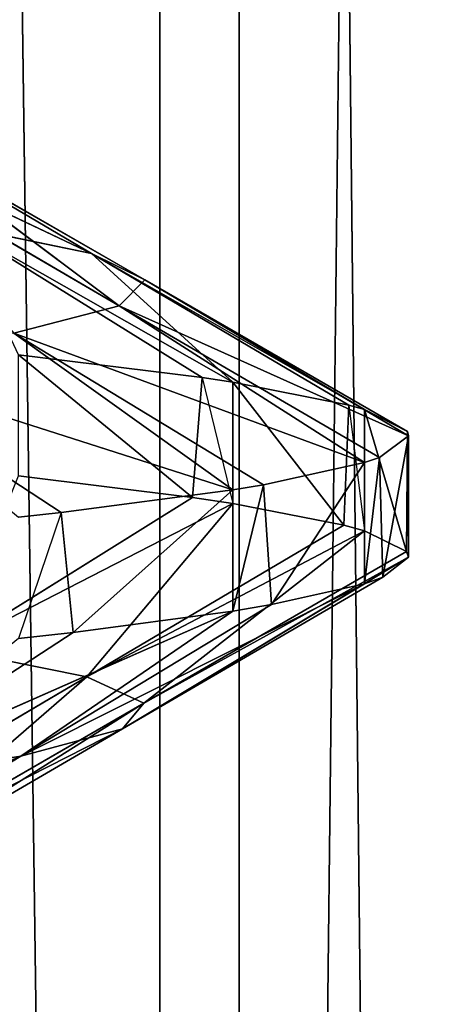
# Model space of a CAD drawing. Extents: x 23.4 to 34.4, y 0.2 to 38.3.
# Tile 514 of 595: x 29.1969 to 29.2395, y 25.9874 to 26.0889. Entities that reach past the tile are written whole.
import ezdxf

# ---------------------------------------------------------------- set-up
doc = ezdxf.new("R2010")
doc.units = 0
doc.header["$LTSCALE"] = 2.54
doc.layers.get('0').update_dxf_attribs({"color": 13, "linetype": 'CONTINUOUS'})

# ---------------------------------------------------------------- blocks, each defined once
blk = doc.blocks.new('SZCZOTKA_DO_WC_MOURO_-_WOL')
at = {"color": 0}
for p, q in [((29.21949, 24.446, 4.77916), (29.18235, 27.1835, 4.82534)), ((29.21949, 24.446, 4.77916), (29.18235, 27.1835, 4.82534)), ((29.21134, 27.1835, 4.38921), (29.21134, 24.446, 4.38921)), ((29.21134, 24.446, 4.38921), (29.24204, 27.1835, 4.43991)), ((29.21134, 24.446, 4.38921), (29.24204, 27.1835, 4.43991)), ((29.21134, 27.1835, 4.38921), (29.21134, 24.446, 4.38921)), ((29.24804, 24.446, 4.72722), (29.21949, 27.1835, 4.77916)), ((29.24804, 24.446, 4.72722), (29.21949, 27.1835, 4.77916)), ((29.21949, 24.446, 4.77916), (29.21949, 27.1835, 4.77916)), ((29.21949, 24.446, 4.77916), (29.21949, 27.1835, 4.77916)), ((29.2043, 26.06479, 4.535), (29.1654, 26.08327, 4.49905)), ((29.2043, 26.06479, 4.535), (29.1654, 26.08327, 4.49905)), ((29.20978, 26.06208, 4.58186), (29.17779, 26.08042, 4.54045)), ((29.2043, 26.06479, 4.535), (29.17779, 26.08042, 4.54045)), ((29.20978, 26.06208, 4.58186), (29.17779, 26.08042, 4.54045)), ((29.2043, 26.06479, 4.535), (29.17779, 26.08042, 4.54045)), ((29.20716, 26.05943, 4.62859), (29.18273, 26.0777, 4.58267)), ((29.20978, 26.06208, 4.58186), (29.18273, 26.0777, 4.58267)), ((29.20716, 26.05943, 4.62859), (29.18273, 26.0777, 4.58267)), ((29.20978, 26.06208, 4.58186), (29.18273, 26.0777, 4.58267)), ((29.20716, 26.05943, 4.62859), (29.18037, 26.07505, 4.62476)), ((29.20716, 26.05943, 4.62859), (29.18037, 26.07505, 4.62476)), ((29.21569, 26.05202, 4.47903), (29.19054, 26.06765, 4.48904)), ((29.19054, 26.06765, 4.48904), (29.21887, 26.05154, 4.48739)), ((29.19054, 26.06765, 4.48904), (29.21887, 26.05154, 4.48739)), ((29.19054, 26.06765, 4.48904), (29.2043, 26.06479, 4.535)), ((29.19054, 26.06765, 4.48904), (29.2043, 26.06479, 4.535)), ((29.21569, 26.05202, 4.47903), (29.19054, 26.06765, 4.48904)), ((29.23081, 26.04917, 4.52954), (29.2043, 26.06479, 4.535)), ((29.2043, 26.06479, 4.535), (29.23241, 26.04872, 4.5379)), ((29.2043, 26.06479, 4.535), (29.23241, 26.04872, 4.5379)), ((29.2043, 26.06479, 4.535), (29.20978, 26.06208, 4.58186)), ((29.2043, 26.06479, 4.535), (29.20978, 26.06208, 4.58186)), ((29.21887, 26.05154, 4.48739), (29.2043, 26.06479, 4.535)), ((29.23081, 26.04917, 4.52954), (29.2043, 26.06479, 4.535)), ((29.21887, 26.05154, 4.48739), (29.2043, 26.06479, 4.535)), ((29.20978, 26.06208, 4.58186), (29.20716, 26.05943, 4.62859)), ((29.20978, 26.06208, 4.58186), (29.20716, 26.05943, 4.62859)), ((29.23683, 26.04645, 4.58106), (29.20978, 26.06208, 4.58186)), ((29.20978, 26.06208, 4.58186), (29.23696, 26.046, 4.59)), ((29.20978, 26.06208, 4.58186), (29.23696, 26.046, 4.59)), ((29.23241, 26.04872, 4.5379), (29.20978, 26.06208, 4.58186)), ((29.23683, 26.04645, 4.58106), (29.20978, 26.06208, 4.58186)), ((29.23241, 26.04872, 4.5379), (29.20978, 26.06208, 4.58186)), ((29.20716, 26.05943, 4.62859), (29.19629, 26.05661, 4.67512)), ((29.20716, 26.05943, 4.62859), (29.19629, 26.05661, 4.67512)), ((29.23395, 26.0438, 4.63242), (29.20716, 26.05943, 4.62859)), ((29.20716, 26.05943, 4.62859), (29.23241, 26.04328, 4.64209)), ((29.20716, 26.05943, 4.62859), (29.23241, 26.04328, 4.64209)), ((29.23696, 26.046, 4.59), (29.20716, 26.05943, 4.62859)), ((29.23395, 26.0438, 4.63242), (29.20716, 26.05943, 4.62859)), ((29.23696, 26.046, 4.59), (29.20716, 26.05943, 4.62859)), ((29.222, 26.04098, 4.68356), (29.19629, 26.05661, 4.67512)), ((29.19629, 26.05661, 4.67512), (29.21887, 26.04046, 4.69261)), ((29.19629, 26.05661, 4.67512), (29.21887, 26.04046, 4.69261)), ((29.23241, 26.04328, 4.64209), (29.19629, 26.05661, 4.67512)), ((29.222, 26.04098, 4.68356), (29.19629, 26.05661, 4.67512)), ((29.23241, 26.04328, 4.64209), (29.19629, 26.05661, 4.67512)), ((29.20116, 26.0381, 4.73214), (29.17732, 26.05373, 4.71931)), ((29.21887, 26.04046, 4.69261), (29.17732, 26.05373, 4.71931)), ((29.20116, 26.0381, 4.73214), (29.17732, 26.05373, 4.71931)), ((29.21887, 26.04046, 4.69261), (29.17732, 26.05373, 4.71931)), ((29.19677, 26.05438, 4.44), (29.21469, 26.03967, 4.47657)), ((29.19677, 26.05438, 4.44), (29.21469, 26.03967, 4.47657)), ((29.19677, 26.05438, 4.44), (29.21569, 26.05202, 4.47903)), ((29.19677, 26.05438, 4.44), (29.21569, 26.05202, 4.47903)), ((29.21569, 26.05202, 4.47903), (29.21469, 26.03967, 4.47657)), ((29.21569, 26.05202, 4.47903), (29.21469, 26.03967, 4.47657)), ((29.21569, 26.05202, 4.47903), (29.21887, 26.03904, 4.48739)), ((29.21569, 26.05202, 4.47903), (29.21887, 26.05154, 4.48739)), ((29.21887, 26.05154, 4.48739), (29.21887, 26.03904, 4.48739)), ((29.21887, 26.05154, 4.48739), (29.23027, 26.03681, 4.52697)), ((29.21887, 26.05154, 4.48739), (29.23027, 26.03681, 4.52697)), ((29.21887, 26.05154, 4.48739), (29.23081, 26.04917, 4.52954)), ((29.21887, 26.05154, 4.48739), (29.23081, 26.04917, 4.52954)), ((29.23081, 26.04917, 4.52954), (29.23027, 26.03681, 4.52697)), ((29.23081, 26.04917, 4.52954), (29.23027, 26.03681, 4.52697)), ((29.23081, 26.04917, 4.52954), (29.23241, 26.03622, 4.5379)), ((29.23081, 26.04917, 4.52954), (29.23241, 26.04872, 4.5379)), ((29.23241, 26.04872, 4.5379), (29.23241, 26.03622, 4.5379)), ((29.23241, 26.04872, 4.5379), (29.23674, 26.03408, 4.5785)), ((29.23241, 26.04872, 4.5379), (29.23674, 26.03408, 4.5785)), ((29.23241, 26.04872, 4.5379), (29.23683, 26.04645, 4.58106)), ((29.23241, 26.04872, 4.5379), (29.23683, 26.04645, 4.58106)), ((29.23696, 26.046, 4.59), (29.23395, 26.0438, 4.63242)), ((29.23696, 26.046, 4.59), (29.23395, 26.0438, 4.63242)), ((29.23696, 26.046, 4.59), (29.23431, 26.03144, 4.62984)), ((29.23696, 26.046, 4.59), (29.23431, 26.03144, 4.62984)), ((29.23683, 26.04645, 4.58106), (29.23674, 26.03408, 4.5785)), ((29.23683, 26.04645, 4.58106), (29.23674, 26.03408, 4.5785)), ((29.23683, 26.04645, 4.58106), (29.23696, 26.0335, 4.59)), ((29.23683, 26.04645, 4.58106), (29.23696, 26.0335, 4.59)), ((29.23683, 26.04645, 4.58106), (29.23696, 26.046, 4.59)), ((29.23683, 26.04645, 4.58106), (29.23696, 26.046, 4.59)), ((29.23696, 26.046, 4.59), (29.23696, 26.0335, 4.59)), ((29.23696, 26.046, 4.59), (29.23696, 26.0335, 4.59)), ((29.23395, 26.0438, 4.63242), (29.23241, 26.03078, 4.64209)), ((29.23395, 26.0438, 4.63242), (29.23241, 26.03078, 4.64209)), ((29.23395, 26.0438, 4.63242), (29.23241, 26.04328, 4.64209)), ((29.23395, 26.0438, 4.63242), (29.23241, 26.04328, 4.64209)), ((29.23395, 26.0438, 4.63242), (29.23431, 26.03144, 4.62984)), ((29.23395, 26.0438, 4.63242), (29.23431, 26.03144, 4.62984)), ((29.23241, 26.04328, 4.64209), (29.222, 26.04098, 4.68356)), ((29.23241, 26.04328, 4.64209), (29.222, 26.04098, 4.68356)), ((29.23241, 26.04328, 4.64209), (29.22282, 26.02863, 4.68104)), ((29.23241, 26.04328, 4.64209), (29.22282, 26.02863, 4.68104)), ((29.23241, 26.04328, 4.64209), (29.23241, 26.03078, 4.64209)), ((29.23241, 26.04328, 4.64209), (29.23241, 26.03078, 4.64209)), ((29.21469, 26.03967, 4.47657), (29.19677, 26.04188, 4.44)), ((29.21469, 26.03967, 4.47657), (29.19677, 26.04188, 4.44)), ((29.222, 26.04098, 4.68356), (29.21887, 26.02796, 4.69261)), ((29.222, 26.04098, 4.68356), (29.21887, 26.02796, 4.69261)), ((29.222, 26.04098, 4.68356), (29.21887, 26.04046, 4.69261)), ((29.222, 26.04098, 4.68356), (29.21887, 26.04046, 4.69261)), ((29.222, 26.04098, 4.68356), (29.22282, 26.02863, 4.68104)), ((29.222, 26.04098, 4.68356), (29.22282, 26.02863, 4.68104)), ((29.21469, 26.03967, 4.47657), (29.18964, 26.02404, 4.4868)), ((29.21469, 26.03967, 4.47657), (29.18964, 26.02404, 4.4868)), ((29.21887, 26.04046, 4.69261), (29.20116, 26.0381, 4.73214)), ((29.21887, 26.04046, 4.69261), (29.20116, 26.0381, 4.73214)), ((29.21887, 26.04046, 4.69261), (29.2024, 26.02575, 4.7298)), ((29.21887, 26.04046, 4.69261), (29.2024, 26.02575, 4.7298)), ((29.21887, 26.03904, 4.48739), (29.21469, 26.03967, 4.47657)), ((29.21887, 26.03904, 4.48739), (29.21469, 26.03967, 4.47657)), ((29.21887, 26.04046, 4.69261), (29.21887, 26.02796, 4.69261)), ((29.21887, 26.04046, 4.69261), (29.21887, 26.02796, 4.69261)), ((29.18964, 26.02404, 4.4868), (29.21887, 26.03904, 4.48739)), ((29.18964, 26.02404, 4.4868), (29.21887, 26.03904, 4.48739)), ((29.21887, 26.03904, 4.48739), (29.20381, 26.02118, 4.53266)), ((29.21887, 26.03904, 4.48739), (29.20381, 26.02118, 4.53266)), ((29.23027, 26.03681, 4.52697), (29.21887, 26.03904, 4.48739)), ((29.23027, 26.03681, 4.52697), (29.21887, 26.03904, 4.48739)), ((29.20116, 26.0381, 4.73214), (29.19677, 26.02512, 4.74)), ((29.20116, 26.0381, 4.73214), (29.19677, 26.03762, 4.74)), ((29.20116, 26.0381, 4.73214), (29.2024, 26.02575, 4.7298)), ((29.20116, 26.0381, 4.73214), (29.2024, 26.02575, 4.7298)), ((29.23027, 26.03681, 4.52697), (29.20381, 26.02118, 4.53266)), ((29.23027, 26.03681, 4.52697), (29.20381, 26.02118, 4.53266)), ((29.23241, 26.03622, 4.5379), (29.23027, 26.03681, 4.52697)), ((29.23241, 26.03622, 4.5379), (29.23027, 26.03681, 4.52697)), ((29.20381, 26.02118, 4.53266), (29.23241, 26.03622, 4.5379)), ((29.20381, 26.02118, 4.53266), (29.23241, 26.03622, 4.5379)), ((29.23241, 26.03622, 4.5379), (29.2097, 26.01846, 4.57953)), ((29.23241, 26.03622, 4.5379), (29.2097, 26.01846, 4.57953)), ((29.23674, 26.03408, 4.5785), (29.23241, 26.03622, 4.5379)), ((29.23674, 26.03408, 4.5785), (29.23241, 26.03622, 4.5379)), ((29.23696, 26.0335, 4.59), (29.20748, 26.01581, 4.62624)), ((29.23696, 26.0335, 4.59), (29.20748, 26.01581, 4.62624)), ((29.23674, 26.03408, 4.5785), (29.2097, 26.01846, 4.57953)), ((29.23674, 26.03408, 4.5785), (29.2097, 26.01846, 4.57953)), ((29.2097, 26.01846, 4.57953), (29.23696, 26.0335, 4.59)), ((29.2097, 26.01846, 4.57953), (29.23696, 26.0335, 4.59)), ((29.23431, 26.03144, 4.62984), (29.23696, 26.0335, 4.59)), ((29.23431, 26.03144, 4.62984), (29.23696, 26.0335, 4.59)), ((29.23696, 26.0335, 4.59), (29.23674, 26.03408, 4.5785)), ((29.23696, 26.0335, 4.59), (29.23674, 26.03408, 4.5785)), ((29.23431, 26.03144, 4.62984), (29.20748, 26.01581, 4.62624)), ((29.23431, 26.03144, 4.62984), (29.20748, 26.01581, 4.62624)), ((29.23241, 26.03078, 4.64209), (29.23431, 26.03144, 4.62984)), ((29.23241, 26.03078, 4.64209), (29.23431, 26.03144, 4.62984)), ((29.23241, 26.03078, 4.64209), (29.19703, 26.013, 4.67283)), ((29.23241, 26.03078, 4.64209), (29.19703, 26.013, 4.67283)), ((29.20748, 26.01581, 4.62624), (29.23241, 26.03078, 4.64209)), ((29.20748, 26.01581, 4.62624), (29.23241, 26.03078, 4.64209)), ((29.22282, 26.02863, 4.68104), (29.23241, 26.03078, 4.64209)), ((29.22282, 26.02863, 4.68104), (29.23241, 26.03078, 4.64209)), ((29.22282, 26.02863, 4.68104), (29.19703, 26.013, 4.67283)), ((29.22282, 26.02863, 4.68104), (29.19703, 26.013, 4.67283)), ((29.21887, 26.02796, 4.69261), (29.22282, 26.02863, 4.68104)), ((29.21887, 26.02796, 4.69261), (29.22282, 26.02863, 4.68104)), ((29.21887, 26.02796, 4.69261), (29.17845, 26.01012, 4.71719)), ((29.21887, 26.02796, 4.69261), (29.17845, 26.01012, 4.71719)), ((29.19703, 26.013, 4.67283), (29.21887, 26.02796, 4.69261)), ((29.19703, 26.013, 4.67283), (29.21887, 26.02796, 4.69261)), ((29.2024, 26.02575, 4.7298), (29.21887, 26.02796, 4.69261)), ((29.2024, 26.02575, 4.7298), (29.21887, 26.02796, 4.69261)), ((29.2024, 26.02575, 4.7298), (29.17845, 26.01012, 4.71719)), ((29.2024, 26.02575, 4.7298), (29.17845, 26.01012, 4.71719)), ((29.19677, 26.02512, 4.74), (29.2024, 26.02575, 4.7298)), ((29.19677, 26.02512, 4.74), (29.2024, 26.02575, 4.7298)), ((29.20381, 26.02118, 4.53266), (29.18964, 26.02404, 4.4868)), ((29.20381, 26.02118, 4.53266), (29.18964, 26.02404, 4.4868)), ((29.20381, 26.02118, 4.53266), (29.17735, 26.00556, 4.53834)), ((29.20381, 26.02118, 4.53266), (29.17735, 26.00556, 4.53834)), ((29.20381, 26.02118, 4.53266), (29.18266, 26.00283, 4.58057)), ((29.20381, 26.02118, 4.53266), (29.18266, 26.00283, 4.58057)), ((29.2097, 26.01846, 4.57953), (29.20381, 26.02118, 4.53266)), ((29.2097, 26.01846, 4.57953), (29.20381, 26.02118, 4.53266)), ((29.2097, 26.01846, 4.57953), (29.18066, 26.00019, 4.62265)), ((29.2097, 26.01846, 4.57953), (29.18066, 26.00019, 4.62265)), ((29.2097, 26.01846, 4.57953), (29.18266, 26.00283, 4.58057)), ((29.2097, 26.01846, 4.57953), (29.18266, 26.00283, 4.58057)), ((29.20748, 26.01581, 4.62624), (29.2097, 26.01846, 4.57953)), ((29.20748, 26.01581, 4.62624), (29.2097, 26.01846, 4.57953)), ((29.20748, 26.01581, 4.62624), (29.17124, 25.99738, 4.66461)), ((29.20748, 26.01581, 4.62624), (29.17124, 25.99738, 4.66461)), ((29.20748, 26.01581, 4.62624), (29.18066, 26.00019, 4.62265)), ((29.20748, 26.01581, 4.62624), (29.18066, 26.00019, 4.62265)), ((29.19703, 26.013, 4.67283), (29.20748, 26.01581, 4.62624)), ((29.19703, 26.013, 4.67283), (29.20748, 26.01581, 4.62624)), ((29.19703, 26.013, 4.67283), (29.15451, 25.9945, 4.70458)), ((29.19703, 26.013, 4.67283), (29.15451, 25.9945, 4.70458)), ((29.19703, 26.013, 4.67283), (29.17124, 25.99738, 4.66461)), ((29.19703, 26.013, 4.67283), (29.17124, 25.99738, 4.66461)), ((29.17845, 26.01012, 4.71719), (29.19703, 26.013, 4.67283)), ((29.17845, 26.01012, 4.71719), (29.19703, 26.013, 4.67283))]:
    blk.add_line(p, q, dxfattribs=at)
mesh = blk.add_polyface(dxfattribs=at)
corners = [(34.43696, 37.7835, 8.99), (23.43696, 0.7835, 8.99), (23.43696, 37.7835, 8.99)]
mesh.append_faces([[corners[k] for k in face] for face in [(0, 1, 2)]], dxfattribs={"color": 0})
mesh = blk.add_polyface(dxfattribs=at)
corners = [(34.43696, 37.7835, 8.99), (33.93696, 0.2835, 8.99), (23.43696, 0.7835, 8.99)]
mesh.append_faces([[corners[k] for k in face] for face in [(0, 1, 2)]], dxfattribs={"color": 0})
mesh = blk.add_polyface(dxfattribs=at)
corners = [(34.43696, 37.7835, 9.19), (23.43696, 37.7835, 9.19), (34.43696, 0.7835, 9.19)]
mesh.append_faces([[corners[k] for k in face] for face in [(0, 1, 2)]], dxfattribs={"color": 0})
mesh = blk.add_polyface(dxfattribs=at)
corners = [(34.43696, 0.7835, 9.19), (23.43696, 37.7835, 9.19), (23.43696, 0.7835, 9.19)]
mesh.append_faces([[corners[k] for k in face] for face in [(0, 1, 2)]], dxfattribs={"color": 0})
mesh = blk.add_polyface(dxfattribs=at)
corners = [(29.25984, 24.4335, 3.85805), (29.12784, 24.4335, 3.8131), (29.25984, 36.3335, 3.85805)]
mesh.append_faces([[corners[k] for k in face] for face in [(0, 1, 2)]], dxfattribs={"color": 0})
mesh = blk.add_polyface(dxfattribs=at)
corners = [(29.25984, 36.3335, 3.85805), (29.12784, 24.4335, 3.8131), (29.12784, 36.3335, 3.8131)]
mesh.append_faces([[corners[k] for k in face] for face in [(0, 1, 2)]], dxfattribs={"color": 0})
mesh = blk.add_polyface(dxfattribs=at)
corners = [(29.29012, 24.4335, 5.30783), (29.16011, 36.3335, 5.35825), (29.16011, 24.4335, 5.35825)]
mesh.append_faces([[corners[k] for k in face] for face in [(0, 1, 2)]], dxfattribs={"color": 0})
mesh = blk.add_polyface(dxfattribs=at)
corners = [(29.29012, 36.3335, 5.30783), (29.16011, 36.3335, 5.35825), (29.29012, 24.4335, 5.30783)]
mesh.append_faces([[corners[k] for k in face] for face in [(0, 1, 2)]], dxfattribs={"color": 0})
mesh = blk.add_polyface(dxfattribs=at)
corners = [(29.17231, 27.1835, 4.34462), (29.17231, 24.446, 4.34462), (29.21134, 27.1835, 4.38921)]
mesh.append_faces([[corners[k] for k in face] for face in [(0, 1, 2)]], dxfattribs={"color": 0})
mesh = blk.add_polyface(dxfattribs=at)
corners = [(29.21134, 27.1835, 4.38921), (29.17231, 24.446, 4.34462), (29.21134, 24.446, 4.38921)]
mesh.append_faces([[corners[k] for k in face] for face in [(0, 1, 2)]], dxfattribs={"color": 0})
mesh = blk.add_polyface(dxfattribs=at)
corners = [(29.21949, 27.1835, 4.77916), (29.21949, 24.446, 4.77916), (29.18235, 27.1835, 4.82534)]
mesh.append_faces([[corners[k] for k in face] for face in [(0, 1, 2)]], dxfattribs={"color": 0})
mesh = blk.add_polyface(dxfattribs=at)
corners = [(29.18235, 27.1835, 4.82534), (29.21949, 24.446, 4.77916), (29.18235, 24.446, 4.82534)]
mesh.append_faces([[corners[k] for k in face] for face in [(0, 1, 2)]], dxfattribs={"color": 0})
mesh = blk.add_polyface(dxfattribs=at)
corners = [(29.21134, 27.1835, 4.38921), (29.21134, 24.446, 4.38921), (29.24204, 27.1835, 4.43991)]
mesh.append_faces([[corners[k] for k in face] for face in [(0, 1, 2)]], dxfattribs={"color": 0})
mesh = blk.add_polyface(dxfattribs=at)
corners = [(29.24204, 27.1835, 4.43991), (29.21134, 24.446, 4.38921), (29.24204, 24.446, 4.43991)]
mesh.append_faces([[corners[k] for k in face] for face in [(0, 1, 2)]], dxfattribs={"color": 0})
mesh = blk.add_polyface(dxfattribs=at)
corners = [(29.24804, 27.1835, 4.72722), (29.24804, 24.446, 4.72722), (29.21949, 27.1835, 4.77916)]
mesh.append_faces([[corners[k] for k in face] for face in [(0, 1, 2)]], dxfattribs={"color": 0})
mesh = blk.add_polyface(dxfattribs=at)
corners = [(29.21949, 27.1835, 4.77916), (29.24804, 24.446, 4.72722), (29.21949, 24.446, 4.77916)]
mesh.append_faces([[corners[k] for k in face] for face in [(0, 1, 2)]], dxfattribs={"color": 0})
mesh = blk.add_polyface(dxfattribs=at)
corners = [(29.17779, 26.08042, 4.54045), (29.2043, 26.06479, 4.535), (29.1654, 26.08327, 4.49905)]
mesh.append_faces([[corners[k] for k in face] for face in [(0, 1, 2)]], dxfattribs={"color": 0})
mesh = blk.add_polyface(dxfattribs=at)
corners = [(29.2043, 26.06479, 4.535), (29.19054, 26.06765, 4.48904), (29.1654, 26.08327, 4.49905)]
mesh.append_faces([[corners[k] for k in face] for face in [(0, 1, 2)]], dxfattribs={"color": 0})
mesh = blk.add_polyface(dxfattribs=at)
corners = [(29.18273, 26.0777, 4.58267), (29.20978, 26.06208, 4.58186), (29.17779, 26.08042, 4.54045)]
mesh.append_faces([[corners[k] for k in face] for face in [(0, 1, 2)]], dxfattribs={"color": 0})
mesh = blk.add_polyface(dxfattribs=at)
corners = [(29.20978, 26.06208, 4.58186), (29.2043, 26.06479, 4.535), (29.17779, 26.08042, 4.54045)]
mesh.append_faces([[corners[k] for k in face] for face in [(0, 1, 2)]], dxfattribs={"color": 0})
mesh = blk.add_polyface(dxfattribs=at)
corners = [(29.20716, 26.05943, 4.62859), (29.18273, 26.0777, 4.58267), (29.18037, 26.07505, 4.62476)]
mesh.append_faces([[corners[k] for k in face] for face in [(0, 1, 2)]], dxfattribs={"color": 0})
mesh = blk.add_polyface(dxfattribs=at)
corners = [(29.20716, 26.05943, 4.62859), (29.20978, 26.06208, 4.58186), (29.18273, 26.0777, 4.58267)]
mesh.append_faces([[corners[k] for k in face] for face in [(0, 1, 2)]], dxfattribs={"color": 0})
mesh = blk.add_polyface(dxfattribs=at)
corners = [(29.19629, 26.05661, 4.67512), (29.20716, 26.05943, 4.62859), (29.18037, 26.07505, 4.62476)]
mesh.append_faces([[corners[k] for k in face] for face in [(0, 1, 2)]], dxfattribs={"color": 0})
mesh = blk.add_polyface(dxfattribs=at)
corners = [(29.19054, 26.06765, 4.48904), (29.21887, 26.05154, 4.48739), (29.21569, 26.05202, 4.47903)]
mesh.append_faces([[corners[k] for k in face] for face in [(0, 1, 2)]], dxfattribs={"color": 0})
mesh = blk.add_polyface(dxfattribs=at)
corners = [(29.2043, 26.06479, 4.535), (29.21887, 26.05154, 4.48739), (29.19054, 26.06765, 4.48904)]
mesh.append_faces([[corners[k] for k in face] for face in [(0, 1, 2)]], dxfattribs={"color": 0})
mesh = blk.add_polyface(dxfattribs=at)
corners = [(29.19054, 26.06765, 4.48904), (29.21569, 26.05202, 4.47903), (29.19677, 26.05438, 4.44)]
mesh.append_faces([[corners[k] for k in face] for face in [(0, 1, 2)]], dxfattribs={"color": 0})
mesh = blk.add_polyface(dxfattribs=at)
corners = [(29.23241, 26.04872, 4.5379), (29.23081, 26.04917, 4.52954), (29.2043, 26.06479, 4.535)]
mesh.append_faces([[corners[k] for k in face] for face in [(0, 1, 2)]], dxfattribs={"color": 0})
mesh = blk.add_polyface(dxfattribs=at)
corners = [(29.20978, 26.06208, 4.58186), (29.23241, 26.04872, 4.5379), (29.2043, 26.06479, 4.535)]
mesh.append_faces([[corners[k] for k in face] for face in [(0, 1, 2)]], dxfattribs={"color": 0})
mesh = blk.add_polyface(dxfattribs=at)
corners = [(29.2043, 26.06479, 4.535), (29.23081, 26.04917, 4.52954), (29.21887, 26.05154, 4.48739)]
mesh.append_faces([[corners[k] for k in face] for face in [(0, 1, 2)]], dxfattribs={"color": 0})
mesh = blk.add_polyface(dxfattribs=at)
corners = [(29.20716, 26.05943, 4.62859), (29.23696, 26.046, 4.59), (29.20978, 26.06208, 4.58186)]
mesh.append_faces([[corners[k] for k in face] for face in [(0, 1, 2)]], dxfattribs={"color": 0})
mesh = blk.add_polyface(dxfattribs=at)
corners = [(29.23696, 26.046, 4.59), (29.23683, 26.04645, 4.58106), (29.20978, 26.06208, 4.58186)]
mesh.append_faces([[corners[k] for k in face] for face in [(0, 1, 2)]], dxfattribs={"color": 0})
mesh = blk.add_polyface(dxfattribs=at)
corners = [(29.20978, 26.06208, 4.58186), (29.23683, 26.04645, 4.58106), (29.23241, 26.04872, 4.5379)]
mesh.append_faces([[corners[k] for k in face] for face in [(0, 1, 2)]], dxfattribs={"color": 0})
mesh = blk.add_polyface(dxfattribs=at)
corners = [(29.19629, 26.05661, 4.67512), (29.23241, 26.04328, 4.64209), (29.20716, 26.05943, 4.62859)]
mesh.append_faces([[corners[k] for k in face] for face in [(0, 1, 2)]], dxfattribs={"color": 0})
mesh = blk.add_polyface(dxfattribs=at)
corners = [(29.23241, 26.04328, 4.64209), (29.23395, 26.0438, 4.63242), (29.20716, 26.05943, 4.62859)]
mesh.append_faces([[corners[k] for k in face] for face in [(0, 1, 2)]], dxfattribs={"color": 0})
mesh = blk.add_polyface(dxfattribs=at)
corners = [(29.23395, 26.0438, 4.63242), (29.23696, 26.046, 4.59), (29.20716, 26.05943, 4.62859)]
mesh.append_faces([[corners[k] for k in face] for face in [(0, 1, 2)]], dxfattribs={"color": 0})
mesh = blk.add_polyface(dxfattribs=at)
corners = [(29.17732, 26.05373, 4.71931), (29.21887, 26.04046, 4.69261), (29.19629, 26.05661, 4.67512)]
mesh.append_faces([[corners[k] for k in face] for face in [(0, 1, 2)]], dxfattribs={"color": 0})
mesh = blk.add_polyface(dxfattribs=at)
corners = [(29.21887, 26.04046, 4.69261), (29.222, 26.04098, 4.68356), (29.19629, 26.05661, 4.67512)]
mesh.append_faces([[corners[k] for k in face] for face in [(0, 1, 2)]], dxfattribs={"color": 0})
mesh = blk.add_polyface(dxfattribs=at)
corners = [(29.222, 26.04098, 4.68356), (29.23241, 26.04328, 4.64209), (29.19629, 26.05661, 4.67512)]
mesh.append_faces([[corners[k] for k in face] for face in [(0, 1, 2)]], dxfattribs={"color": 0})
mesh = blk.add_polyface(dxfattribs=at)
corners = [(29.19677, 26.03762, 4.74), (29.20116, 26.0381, 4.73214), (29.17732, 26.05373, 4.71931)]
mesh.append_faces([[corners[k] for k in face] for face in [(0, 1, 2)]], dxfattribs={"color": 0})
mesh = blk.add_polyface(dxfattribs=at)
corners = [(29.20116, 26.0381, 4.73214), (29.21887, 26.04046, 4.69261), (29.17732, 26.05373, 4.71931)]
mesh.append_faces([[corners[k] for k in face] for face in [(0, 1, 2)]], dxfattribs={"color": 0})
mesh = blk.add_polyface(dxfattribs=at)
corners = [(29.19677, 26.05438, 4.44), (29.21469, 26.03967, 4.47657), (29.19677, 26.04188, 4.44)]
mesh.append_faces([[corners[k] for k in face] for face in [(0, 1, 2)]], dxfattribs={"color": 0})
mesh = blk.add_polyface(dxfattribs=at)
corners = [(29.19677, 26.05438, 4.44), (29.21569, 26.05202, 4.47903), (29.21469, 26.03967, 4.47657)]
mesh.append_faces([[corners[k] for k in face] for face in [(0, 1, 2)]], dxfattribs={"color": 0})
mesh = blk.add_polyface(dxfattribs=at)
corners = [(29.21569, 26.05202, 4.47903), (29.21887, 26.03904, 4.48739), (29.21469, 26.03967, 4.47657)]
mesh.append_faces([[corners[k] for k in face] for face in [(0, 1, 2)]], dxfattribs={"color": 0})
mesh = blk.add_polyface(dxfattribs=at)
corners = [(29.21887, 26.05154, 4.48739), (29.23027, 26.03681, 4.52697), (29.21887, 26.03904, 4.48739)]
mesh.append_faces([[corners[k] for k in face] for face in [(0, 1, 2)]], dxfattribs={"color": 0})
mesh = blk.add_polyface(dxfattribs=at)
corners = [(29.21887, 26.05154, 4.48739), (29.23081, 26.04917, 4.52954), (29.23027, 26.03681, 4.52697)]
mesh.append_faces([[corners[k] for k in face] for face in [(0, 1, 2)]], dxfattribs={"color": 0})
mesh = blk.add_polyface(dxfattribs=at)
corners = [(29.23081, 26.04917, 4.52954), (29.23241, 26.03622, 4.5379), (29.23027, 26.03681, 4.52697)]
mesh.append_faces([[corners[k] for k in face] for face in [(0, 1, 2)]], dxfattribs={"color": 0})
mesh = blk.add_polyface(dxfattribs=at)
corners = [(29.23241, 26.04872, 4.5379), (29.23674, 26.03408, 4.5785), (29.23241, 26.03622, 4.5379)]
mesh.append_faces([[corners[k] for k in face] for face in [(0, 1, 2)]], dxfattribs={"color": 0})
mesh = blk.add_polyface(dxfattribs=at)
corners = [(29.23241, 26.04872, 4.5379), (29.23683, 26.04645, 4.58106), (29.23674, 26.03408, 4.5785)]
mesh.append_faces([[corners[k] for k in face] for face in [(0, 1, 2)]], dxfattribs={"color": 0})
mesh = blk.add_polyface(dxfattribs=at)
corners = [(29.23696, 26.046, 4.59), (29.23395, 26.0438, 4.63242), (29.23431, 26.03144, 4.62984)]
mesh.append_faces([[corners[k] for k in face] for face in [(0, 1, 2)]], dxfattribs={"color": 0})
mesh = blk.add_polyface(dxfattribs=at)
corners = [(29.23696, 26.046, 4.59), (29.23431, 26.03144, 4.62984), (29.23696, 26.0335, 4.59)]
mesh.append_faces([[corners[k] for k in face] for face in [(0, 1, 2)]], dxfattribs={"color": 0})
mesh = blk.add_polyface(dxfattribs=at)
corners = [(29.23683, 26.04645, 4.58106), (29.23696, 26.0335, 4.59), (29.23674, 26.03408, 4.5785)]
mesh.append_faces([[corners[k] for k in face] for face in [(0, 1, 2)]], dxfattribs={"color": 0})
mesh = blk.add_polyface(dxfattribs=at)
corners = [(29.23683, 26.04645, 4.58106), (29.23696, 26.046, 4.59), (29.23696, 26.0335, 4.59)]
mesh.append_faces([[corners[k] for k in face] for face in [(0, 1, 2)]], dxfattribs={"color": 0})
mesh = blk.add_polyface(dxfattribs=at)
corners = [(29.23395, 26.0438, 4.63242), (29.23241, 26.03078, 4.64209), (29.23431, 26.03144, 4.62984)]
mesh.append_faces([[corners[k] for k in face] for face in [(0, 1, 2)]], dxfattribs={"color": 0})
mesh = blk.add_polyface(dxfattribs=at)
corners = [(29.23395, 26.0438, 4.63242), (29.23241, 26.04328, 4.64209), (29.23241, 26.03078, 4.64209)]
mesh.append_faces([[corners[k] for k in face] for face in [(0, 1, 2)]], dxfattribs={"color": 0})
mesh = blk.add_polyface(dxfattribs=at)
corners = [(29.23241, 26.04328, 4.64209), (29.222, 26.04098, 4.68356), (29.22282, 26.02863, 4.68104)]
mesh.append_faces([[corners[k] for k in face] for face in [(0, 1, 2)]], dxfattribs={"color": 0})
mesh = blk.add_polyface(dxfattribs=at)
corners = [(29.23241, 26.04328, 4.64209), (29.22282, 26.02863, 4.68104), (29.23241, 26.03078, 4.64209)]
mesh.append_faces([[corners[k] for k in face] for face in [(0, 1, 2)]], dxfattribs={"color": 0})
mesh = blk.add_polyface(dxfattribs=at)
corners = [(29.18964, 26.02404, 4.4868), (29.19677, 26.04188, 4.44), (29.21469, 26.03967, 4.47657)]
mesh.append_faces([[corners[k] for k in face] for face in [(0, 1, 2)]], dxfattribs={"color": 0})
mesh = blk.add_polyface(dxfattribs=at)
corners = [(29.222, 26.04098, 4.68356), (29.21887, 26.02796, 4.69261), (29.22282, 26.02863, 4.68104)]
mesh.append_faces([[corners[k] for k in face] for face in [(0, 1, 2)]], dxfattribs={"color": 0})
mesh = blk.add_polyface(dxfattribs=at)
corners = [(29.222, 26.04098, 4.68356), (29.21887, 26.04046, 4.69261), (29.21887, 26.02796, 4.69261)]
mesh.append_faces([[corners[k] for k in face] for face in [(0, 1, 2)]], dxfattribs={"color": 0})
mesh = blk.add_polyface(dxfattribs=at)
corners = [(29.21887, 26.03904, 4.48739), (29.18964, 26.02404, 4.4868), (29.21469, 26.03967, 4.47657)]
mesh.append_faces([[corners[k] for k in face] for face in [(0, 1, 2)]], dxfattribs={"color": 0})
mesh = blk.add_polyface(dxfattribs=at)
corners = [(29.21887, 26.04046, 4.69261), (29.20116, 26.0381, 4.73214), (29.2024, 26.02575, 4.7298)]
mesh.append_faces([[corners[k] for k in face] for face in [(0, 1, 2)]], dxfattribs={"color": 0})
mesh = blk.add_polyface(dxfattribs=at)
corners = [(29.21887, 26.04046, 4.69261), (29.2024, 26.02575, 4.7298), (29.21887, 26.02796, 4.69261)]
mesh.append_faces([[corners[k] for k in face] for face in [(0, 1, 2)]], dxfattribs={"color": 0})
mesh = blk.add_polyface(dxfattribs=at)
corners = [(29.20381, 26.02118, 4.53266), (29.18964, 26.02404, 4.4868), (29.21887, 26.03904, 4.48739)]
mesh.append_faces([[corners[k] for k in face] for face in [(0, 1, 2)]], dxfattribs={"color": 0})
mesh = blk.add_polyface(dxfattribs=at)
corners = [(29.20381, 26.02118, 4.53266), (29.21887, 26.03904, 4.48739), (29.23027, 26.03681, 4.52697)]
mesh.append_faces([[corners[k] for k in face] for face in [(0, 1, 2)]], dxfattribs={"color": 0})
mesh = blk.add_polyface(dxfattribs=at)
corners = [(29.20116, 26.0381, 4.73214), (29.19677, 26.02512, 4.74), (29.2024, 26.02575, 4.7298)]
mesh.append_faces([[corners[k] for k in face] for face in [(0, 1, 2)]], dxfattribs={"color": 0})
mesh = blk.add_polyface(dxfattribs=at)
corners = [(29.23241, 26.03622, 4.5379), (29.20381, 26.02118, 4.53266), (29.23027, 26.03681, 4.52697)]
mesh.append_faces([[corners[k] for k in face] for face in [(0, 1, 2)]], dxfattribs={"color": 0})
mesh = blk.add_polyface(dxfattribs=at)
corners = [(29.2097, 26.01846, 4.57953), (29.20381, 26.02118, 4.53266), (29.23241, 26.03622, 4.5379)]
mesh.append_faces([[corners[k] for k in face] for face in [(0, 1, 2)]], dxfattribs={"color": 0})
mesh = blk.add_polyface(dxfattribs=at)
corners = [(29.2097, 26.01846, 4.57953), (29.23241, 26.03622, 4.5379), (29.23674, 26.03408, 4.5785)]
mesh.append_faces([[corners[k] for k in face] for face in [(0, 1, 2)]], dxfattribs={"color": 0})
mesh = blk.add_polyface(dxfattribs=at)
corners = [(29.20748, 26.01581, 4.62624), (29.2097, 26.01846, 4.57953), (29.23696, 26.0335, 4.59)]
mesh.append_faces([[corners[k] for k in face] for face in [(0, 1, 2)]], dxfattribs={"color": 0})
mesh = blk.add_polyface(dxfattribs=at)
corners = [(29.23431, 26.03144, 4.62984), (29.20748, 26.01581, 4.62624), (29.23696, 26.0335, 4.59)]
mesh.append_faces([[corners[k] for k in face] for face in [(0, 1, 2)]], dxfattribs={"color": 0})
mesh = blk.add_polyface(dxfattribs=at)
corners = [(29.23696, 26.0335, 4.59), (29.2097, 26.01846, 4.57953), (29.23674, 26.03408, 4.5785)]
mesh.append_faces([[corners[k] for k in face] for face in [(0, 1, 2)]], dxfattribs={"color": 0})
mesh = blk.add_polyface(dxfattribs=at)
corners = [(29.23241, 26.03078, 4.64209), (29.20748, 26.01581, 4.62624), (29.23431, 26.03144, 4.62984)]
mesh.append_faces([[corners[k] for k in face] for face in [(0, 1, 2)]], dxfattribs={"color": 0})
mesh = blk.add_polyface(dxfattribs=at)
corners = [(29.19703, 26.013, 4.67283), (29.20748, 26.01581, 4.62624), (29.23241, 26.03078, 4.64209)]
mesh.append_faces([[corners[k] for k in face] for face in [(0, 1, 2)]], dxfattribs={"color": 0})
mesh = blk.add_polyface(dxfattribs=at)
corners = [(29.22282, 26.02863, 4.68104), (29.19703, 26.013, 4.67283), (29.23241, 26.03078, 4.64209)]
mesh.append_faces([[corners[k] for k in face] for face in [(0, 1, 2)]], dxfattribs={"color": 0})
mesh = blk.add_polyface(dxfattribs=at)
corners = [(29.21887, 26.02796, 4.69261), (29.19703, 26.013, 4.67283), (29.22282, 26.02863, 4.68104)]
mesh.append_faces([[corners[k] for k in face] for face in [(0, 1, 2)]], dxfattribs={"color": 0})
mesh = blk.add_polyface(dxfattribs=at)
corners = [(29.17845, 26.01012, 4.71719), (29.19703, 26.013, 4.67283), (29.21887, 26.02796, 4.69261)]
mesh.append_faces([[corners[k] for k in face] for face in [(0, 1, 2)]], dxfattribs={"color": 0})
mesh = blk.add_polyface(dxfattribs=at)
corners = [(29.2024, 26.02575, 4.7298), (29.17845, 26.01012, 4.71719), (29.21887, 26.02796, 4.69261)]
mesh.append_faces([[corners[k] for k in face] for face in [(0, 1, 2)]], dxfattribs={"color": 0})
mesh = blk.add_polyface(dxfattribs=at)
corners = [(29.19677, 26.02512, 4.74), (29.17845, 26.01012, 4.71719), (29.2024, 26.02575, 4.7298)]
mesh.append_faces([[corners[k] for k in face] for face in [(0, 1, 2)]], dxfattribs={"color": 0})
mesh = blk.add_polyface(dxfattribs=at)
corners = [(29.17735, 26.00556, 4.53834), (29.18964, 26.02404, 4.4868), (29.20381, 26.02118, 4.53266)]
mesh.append_faces([[corners[k] for k in face] for face in [(0, 1, 2)]], dxfattribs={"color": 0})
mesh = blk.add_polyface(dxfattribs=at)
corners = [(29.18266, 26.00283, 4.58057), (29.17735, 26.00556, 4.53834), (29.20381, 26.02118, 4.53266)]
mesh.append_faces([[corners[k] for k in face] for face in [(0, 1, 2)]], dxfattribs={"color": 0})
mesh = blk.add_polyface(dxfattribs=at)
corners = [(29.18266, 26.00283, 4.58057), (29.20381, 26.02118, 4.53266), (29.2097, 26.01846, 4.57953)]
mesh.append_faces([[corners[k] for k in face] for face in [(0, 1, 2)]], dxfattribs={"color": 0})
mesh = blk.add_polyface(dxfattribs=at)
corners = [(29.18066, 26.00019, 4.62265), (29.18266, 26.00283, 4.58057), (29.2097, 26.01846, 4.57953)]
mesh.append_faces([[corners[k] for k in face] for face in [(0, 1, 2)]], dxfattribs={"color": 0})
mesh = blk.add_polyface(dxfattribs=at)
corners = [(29.20748, 26.01581, 4.62624), (29.18066, 26.00019, 4.62265), (29.2097, 26.01846, 4.57953)]
mesh.append_faces([[corners[k] for k in face] for face in [(0, 1, 2)]], dxfattribs={"color": 0})
mesh = blk.add_polyface(dxfattribs=at)
corners = [(29.17124, 25.99738, 4.66461), (29.18066, 26.00019, 4.62265), (29.20748, 26.01581, 4.62624)]
mesh.append_faces([[corners[k] for k in face] for face in [(0, 1, 2)]], dxfattribs={"color": 0})
mesh = blk.add_polyface(dxfattribs=at)
corners = [(29.19703, 26.013, 4.67283), (29.17124, 25.99738, 4.66461), (29.20748, 26.01581, 4.62624)]
mesh.append_faces([[corners[k] for k in face] for face in [(0, 1, 2)]], dxfattribs={"color": 0})
mesh = blk.add_polyface(dxfattribs=at)
corners = [(29.15451, 25.9945, 4.70458), (29.17124, 25.99738, 4.66461), (29.19703, 26.013, 4.67283)]
mesh.append_faces([[corners[k] for k in face] for face in [(0, 1, 2)]], dxfattribs={"color": 0})
mesh = blk.add_polyface(dxfattribs=at)
corners = [(29.17845, 26.01012, 4.71719), (29.15451, 25.9945, 4.70458), (29.19703, 26.013, 4.67283)]
mesh.append_faces([[corners[k] for k in face] for face in [(0, 1, 2)]], dxfattribs={"color": 0})

msp = doc.modelspace()

# ---------------------------------------------------------------- block references
at = {"color": 0}
msp.add_blockref('SZCZOTKA_DO_WC_MOURO_-_WOL', (0, 0), dxfattribs=at)

doc.saveas('drawing.dxf')
